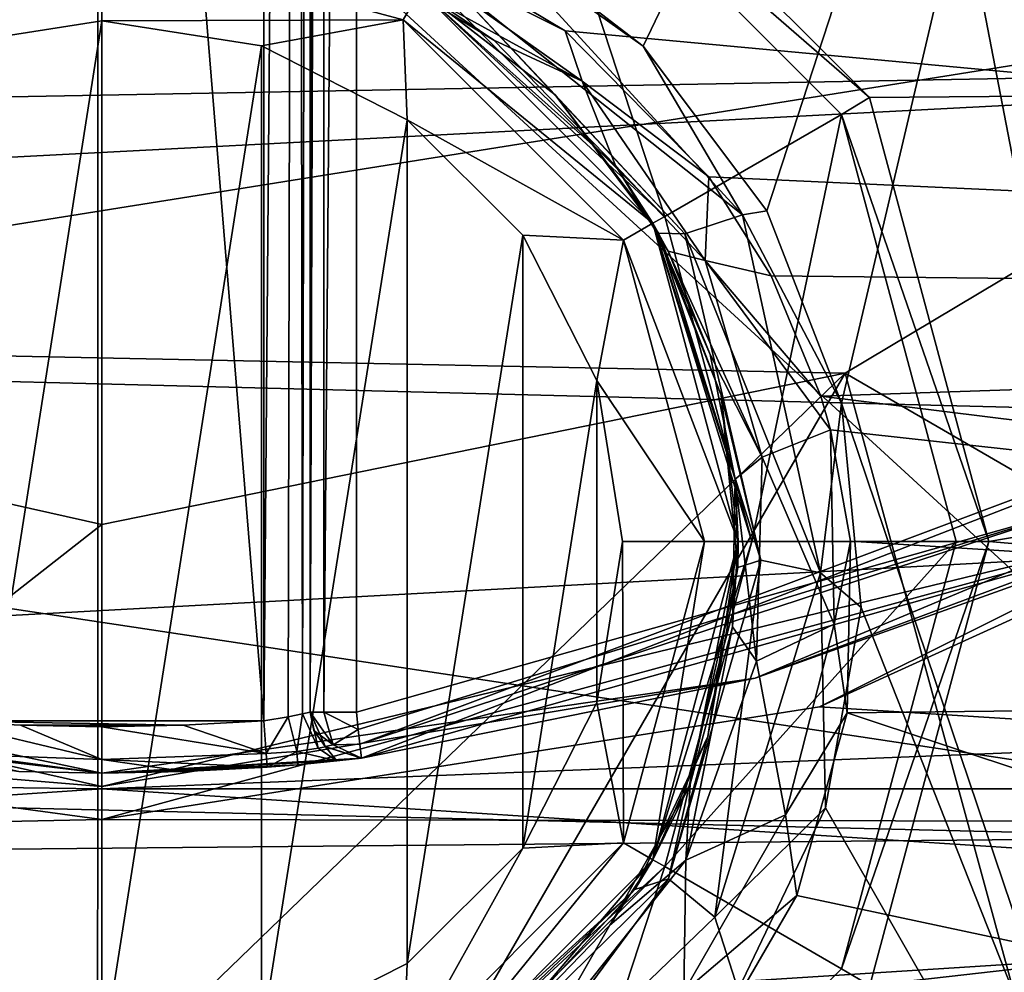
# Model space of a CAD drawing. Extents: x -252 to 252, y -10 to 987.
# Tile 519 of 656: x -110.18 to -108.05, y 889.57 to 891.63. Entities that reach past the tile are written whole.
import ezdxf

# ---------------------------------------------------------------- set-up
doc = ezdxf.new("R2010")
doc.units = 0
doc.header["$LTSCALE"] = 65.185185
for name, color, linetype in [('1763', 7, 'CONTINUOUS'), ('2642', 7, 'CONTINUOUS'), ('2645', 7, 'CONTINUOUS'), ('2646', 7, 'CONTINUOUS'), ('31', 7, 'CONTINUOUS'), ('34', 7, 'CONTINUOUS'), ('35', 7, 'CONTINUOUS'), ('36', 7, 'CONTINUOUS'), ('3719', 7, 'CONTINUOUS'), ('3723', 7, 'CONTINUOUS'), ('3734', 7, 'CONTINUOUS'), ('3745', 7, 'CONTINUOUS'), ('3748', 7, 'CONTINUOUS'), ('3764', 7, 'CONTINUOUS'), ('3765', 7, 'CONTINUOUS'), ('3927', 7, 'CONTINUOUS'), ('41', 7, 'CONTINUOUS'), ('430', 7, 'CONTINUOUS'), ('433', 7, 'CONTINUOUS'), ('434', 7, 'CONTINUOUS'), ('436', 7, 'CONTINUOUS'), ('448', 7, 'CONTINUOUS'), ('45', 7, 'CONTINUOUS'), ('455', 7, 'CONTINUOUS'), ('46', 7, 'CONTINUOUS'), ('501', 7, 'CONTINUOUS'), ('514', 7, 'CONTINUOUS'), ('539', 7, 'CONTINUOUS'), ('582', 7, 'CONTINUOUS'), ('583', 7, 'CONTINUOUS'), ('584', 7, 'CONTINUOUS'), ('585', 7, 'CONTINUOUS'), ('586', 7, 'CONTINUOUS'), ('587', 7, 'CONTINUOUS'), ('627', 7, 'CONTINUOUS'), ('628', 7, 'CONTINUOUS')]:
    doc.layers.add(name, color=color, linetype=linetype)

msp = doc.modelspace()

# ---------------------------------------------------------------- linework, layer by layer
at = {"layer": '1763', "color": 7, "linetype": 'CONTINUOUS'}
for points in [[(-103.0801, 891.5918, -64.5), (-101.4966, 894.2431, -64.5), (-118.3527, 893.9376, -64.5), (-103.0801, 891.5918, -64.5)], [(-116.7303, 891.3406, -64.5), (-103.0801, 891.5918, -64.5), (-118.3527, 893.9376, -64.5), (-116.7303, 891.3406, -64.5)], [(-104.9373, 889.5621, -64.5), (-103.0801, 891.5918, -64.5), (-116.7303, 891.3406, -64.5), (-104.9373, 889.5621, -64.5)], [(-114.8351, 889.3708, -64.5), (-104.9373, 889.5621, -64.5), (-116.7303, 891.3406, -64.5), (-114.8351, 889.3708, -64.5)]]:
    msp.add_3dface(points, dxfattribs=at)
at = {"layer": '2642', "color": 7, "linetype": 'CONTINUOUS'}
for points in [[(-111.7665, 890.9333, -68.3), (-113.1364, 891.8089, -68.3), (-107.0053, 891.6936, -68.3), (-111.7665, 890.9333, -68.3)], [(-108.3942, 890.8641, -68.3), (-111.7665, 890.9333, -68.3), (-107.0053, 891.6936, -68.3), (-108.3942, 890.8641, -68.3)], [(-110, 890.5366, -68.3), (-111.7665, 890.9333, -68.3), (-108.3942, 890.8641, -68.3), (-110, 890.5366, -68.3)]]:
    msp.add_3dface(points, dxfattribs=at)
at = {"layer": '2645', "color": 7, "linetype": 'CONTINUOUS'}
for points in [[(-108.3942, 890.8641, -68.3), (-107.0053, 891.6936, -68.3), (-105.9365, 889.4398, -68.4), (-108.3942, 890.8641, -68.3)], [(-110, 890.5366, -68.3), (-108.3942, 890.8641, -68.3), (-110, 889.3118, -68.325), (-110, 890.5366, -68.3)], [(-110, 888.0891, -68.4), (-108.3942, 890.8641, -68.3), (-107.747, 888.4912, -68.4), (-110, 888.0891, -68.4)], [(-108.3942, 890.8641, -68.3), (-110, 888.0891, -68.4), (-110, 889.3118, -68.325), (-108.3942, 890.8641, -68.3)], [(-108.3942, 890.8641, -68.3), (-105.9365, 889.4398, -68.4), (-107.747, 888.4912, -68.4), (-108.3942, 890.8641, -68.3)]]:
    msp.add_3dface(points, dxfattribs=at)
at = {"layer": '2646', "color": 7, "linetype": 'CONTINUOUS'}
for points in [[(-111.7665, 890.9333, -68.3), (-110, 890.5366, -68.3), (-112.495, 888.5838, -68.4), (-111.7665, 890.9333, -68.3)], [(-112.495, 888.5838, -68.4), (-110, 890.5366, -68.3), (-110, 889.3118, -68.325), (-112.495, 888.5838, -68.4)]]:
    msp.add_3dface(points, dxfattribs=at)
at = {"layer": '31', "color": 7, "linetype": 'CONTINUOUS'}
for points in [[(-114.3111, 888.3126, 14.5959), (-110.0084, 892.2514, 16.2363), (-114.3079, 893.1066, 16.0743), (-114.3111, 888.3126, 14.5959)], [(-105.7065, 888.303, 14.5957), (-105.7088, 893.1049, 16.0769), (-110.0084, 892.2514, 16.2363), (-105.7065, 888.303, 14.5957)], [(-113.02, 887.7161, 14.5792), (-110.0084, 892.2514, 16.2363), (-114.3111, 888.3126, 14.5959), (-113.02, 887.7161, 14.5792)], [(-111.6171, 887.3174, 14.5672), (-110.0084, 892.2514, 16.2363), (-113.02, 887.7161, 14.5792), (-111.6171, 887.3174, 14.5672)], [(-110.009, 887.1596, 14.5623), (-110.0084, 892.2514, 16.2363), (-111.6171, 887.3174, 14.5672), (-110.009, 887.1596, 14.5623)], [(-110.009, 887.1596, 14.5623), (-105.7065, 888.303, 14.5957), (-110.0084, 892.2514, 16.2363), (-110.009, 887.1596, 14.5623)]]:
    msp.add_3dface(points, dxfattribs=at)
at = {"layer": '34', "color": 7, "linetype": 'CONTINUOUS'}
for points in [[(-109.1781, 891.8379, 15.0684), (-107.6332, 894.0646, 15.5447), (-108.8301, 891.57, 14.9758), (-109.1781, 891.8379, 15.0684)], [(-108.8301, 891.57, 14.9758), (-107.6332, 894.0646, 15.5447), (-108.5633, 891.2148, 14.8553), (-108.8301, 891.57, 14.9758)], [(-108.5633, 891.2148, 14.8553), (-107.6332, 894.0646, 15.5447), (-108.4019, 890.7993, 14.7176), (-108.5633, 891.2148, 14.8553)], [(-107.6332, 894.0646, 15.5447), (-107.6309, 888.516, 13.8795), (-108.4019, 890.7993, 14.7176), (-107.6332, 894.0646, 15.5447)], [(-108.4019, 890.7993, 14.7176), (-107.6309, 888.516, 13.8795), (-108.3593, 890.3575, 14.5752), (-108.4019, 890.7993, 14.7176)], [(-108.3593, 890.3575, 14.5752), (-107.6309, 888.516, 13.8795), (-108.4366, 889.9246, 14.4396), (-108.3593, 890.3575, 14.5752)], [(-108.4366, 889.9246, 14.4396), (-107.6309, 888.516, 13.8795), (-108.625, 889.5316, 14.32), (-108.4366, 889.9246, 14.4396)]]:
    msp.add_3dface(points, dxfattribs=at)
at = {"layer": '35', "color": 7, "linetype": 'CONTINUOUS'}
for points in [[(-110.3448, 891.5707, 9.5), (-110, 891.625, 9.5), (-110.3448, 889.4293, 9.5), (-110.3448, 891.5707, 9.5)], [(-110.3448, 889.4293, 9.5), (-110, 891.625, 9.5), (-110, 889.375, 9.5), (-110.3448, 889.4293, 9.5)], [(-110, 889.375, 9.5), (-110, 891.625, 9.5), (-109.6552, 891.5707, 9.5), (-110, 889.375, 9.5)], [(-109.6552, 889.4293, 9.5), (-110, 889.375, 9.5), (-109.6552, 891.5707, 9.5), (-109.6552, 889.4293, 9.5)], [(-109.3403, 891.4111, 9.5), (-109.6552, 889.4293, 9.5), (-109.6552, 891.5707, 9.5), (-109.3403, 891.4111, 9.5)], [(-109.3403, 889.5889, 9.5), (-109.6552, 889.4293, 9.5), (-109.3403, 891.4111, 9.5), (-109.3403, 889.5889, 9.5)], [(-109.0906, 891.162, 9.5), (-109.3403, 889.5889, 9.5), (-109.3403, 891.4111, 9.5), (-109.0906, 891.162, 9.5)], [(-109.0906, 889.838, 9.5), (-109.3403, 889.5889, 9.5), (-109.0906, 891.162, 9.5), (-109.0906, 889.838, 9.5)], [(-108.9302, 890.8479, 9.5), (-109.0906, 889.838, 9.5), (-109.0906, 891.162, 9.5), (-108.9302, 890.8479, 9.5)], [(-108.9302, 890.1521, 9.5), (-109.0906, 889.838, 9.5), (-108.9302, 890.8479, 9.5), (-108.9302, 890.1521, 9.5)], [(-108.875, 890.5, 9.5), (-108.9302, 890.1521, 9.5), (-108.9302, 890.8479, 9.5), (-108.875, 890.5, 9.5)]]:
    msp.add_3dface(points, dxfattribs=at)
at = {"layer": '36', "color": 7, "linetype": 'CONTINUOUS'}
for points in [[(-109.0204, 891.4648, 14.7361), (-109.3125, 891.6908, 9.75), (-109.3116, 891.6902, 14.8282), (-109.0204, 891.4648, 14.7361)], [(-108.8092, 891.1875, 9.75), (-109.3125, 891.6908, 9.75), (-109.0204, 891.4648, 14.7361), (-108.8092, 891.1875, 9.75)], [(-108.797, 891.1659, 14.6163), (-108.8092, 891.1875, 9.75), (-109.0204, 891.4648, 14.7361), (-108.797, 891.1659, 14.6163)], [(-108.6618, 890.8161, 14.4794), (-108.8092, 891.1875, 9.75), (-108.797, 891.1659, 14.6163), (-108.6618, 890.8161, 14.4794)], [(-108.625, 890.5, 9.75), (-108.8092, 891.1875, 9.75), (-108.6618, 890.8161, 14.4794), (-108.625, 890.5, 9.75)], [(-108.6261, 890.4439, 14.3377), (-108.625, 890.5, 9.75), (-108.6618, 890.8161, 14.4794), (-108.6261, 890.4439, 14.3377)], [(-108.8092, 889.8125, 9.75), (-108.625, 890.5, 9.75), (-108.691, 890.0791, 14.2028), (-108.8092, 889.8125, 9.75)], [(-108.691, 890.0791, 14.2028), (-108.625, 890.5, 9.75), (-108.6261, 890.4439, 14.3377), (-108.691, 890.0791, 14.2028)], [(-108.8487, 889.7483, 14.0837), (-108.8092, 889.8125, 9.75), (-108.691, 890.0791, 14.2028), (-108.8487, 889.7483, 14.0837)], [(-109.3125, 889.3092, 9.75), (-108.8092, 889.8125, 9.75), (-108.8487, 889.7483, 14.0837), (-109.3125, 889.3092, 9.75)], [(-109.3602, 889.2829, 13.9215), (-109.3125, 889.3092, 9.75), (-108.8487, 889.7483, 14.0837), (-109.3602, 889.2829, 13.9215)]]:
    msp.add_3dface(points, dxfattribs=at)
at = {"layer": '3719', "color": 7, "linetype": 'CONTINUOUS'}
for points in [[(-102.1387, 891.5112, 13.5), (-100.9118, 893.2711, 13.5), (-109.0444, 892.1611, 13.5), (-102.1387, 891.5112, 13.5)], [(-108.3411, 891.4593, 13.5), (-102.1387, 891.5112, 13.5), (-109.0444, 892.1611, 13.5), (-108.3411, 891.4593, 13.5)], [(-108.0836, 890.5004, 13.5), (-102.1387, 891.5112, 13.5), (-108.3411, 891.4593, 13.5), (-108.0836, 890.5004, 13.5)], [(-103.4357, 890.0976, 13.5), (-102.1387, 891.5112, 13.5), (-108.0836, 890.5004, 13.5), (-103.4357, 890.0976, 13.5)], [(-108.3407, 889.5413, 13.5), (-103.4357, 890.0976, 13.5), (-108.0836, 890.5004, 13.5), (-108.3407, 889.5413, 13.5)], [(-104.8515, 888.9445, 13.5), (-103.4357, 890.0976, 13.5), (-108.3407, 889.5413, 13.5), (-104.8515, 888.9445, 13.5)]]:
    msp.add_3dface(points, dxfattribs=at)
at = {"layer": '3723', "color": 7, "linetype": 'CONTINUOUS'}
for points in [[(-101.8594, 891.9283, 7.2749), (-102.602, 891.0098, 8.1716), (-109.6367, 891.9022, 7.3025), (-101.8594, 891.9283, 7.2749)], [(-109.6367, 891.9022, 7.3025), (-102.602, 891.0098, 8.1716), (-109.3236, 891.7975, 7.4122), (-109.6367, 891.9022, 7.3025)], [(-109.3236, 891.7975, 7.4122), (-102.602, 891.0098, 8.1716), (-108.9991, 891.6034, 7.6098), (-109.3236, 891.7975, 7.4122)], [(-108.9991, 891.6034, 7.6098), (-102.602, 891.0098, 8.1716), (-108.6887, 891.2882, 7.9157), (-108.9991, 891.6034, 7.6098)], [(-108.6887, 891.2882, 7.9157), (-102.602, 891.0098, 8.1716), (-108.5541, 891.0739, 8.1138), (-108.6887, 891.2882, 7.9157)], [(-108.5541, 891.0739, 8.1138), (-102.602, 891.0098, 8.1716), (-108.4465, 890.8142, 8.3438), (-108.5541, 891.0739, 8.1138)], [(-102.602, 891.0098, 8.1716), (-103.3872, 890.1867, 8.8577), (-108.4465, 890.8142, 8.3438), (-102.602, 891.0098, 8.1716)], [(-108.4465, 890.8142, 8.3438), (-103.3872, 890.1867, 8.8577), (-108.4256, 890.7416, 8.4062), (-108.4465, 890.8142, 8.3438)], [(-108.4256, 890.7416, 8.4062), (-103.3872, 890.1867, 8.8577), (-108.3824, 890.5008, 8.6075), (-108.4256, 890.7416, 8.4062)], [(-108.3824, 890.5008, 8.6075), (-103.3872, 890.1867, 8.8577), (-108.3898, 890.13, 8.9014), (-108.3824, 890.5008, 8.6075)], [(-103.3872, 890.1867, 8.8577), (-104.8794, 888.9643, 9.711), (-108.3898, 890.13, 8.9014), (-103.3872, 890.1867, 8.8577)], [(-108.3898, 890.13, 8.9014), (-104.8794, 888.9643, 9.711), (-108.4982, 889.7353, 9.194), (-108.3898, 890.13, 8.9014)], [(-108.4982, 889.7353, 9.194), (-104.8794, 888.9643, 9.711), (-108.7034, 889.3814, 9.4399), (-108.4982, 889.7353, 9.194)]]:
    msp.add_3dface(points, dxfattribs=at)
at = {"layer": '3734', "color": 7, "linetype": 'CONTINUOUS'}
for points in [[(-109.4276, 891.7502, 7.5857), (-109.1531, 891.5832, 7.7866), (-109.3125, 891.6908, 12.9586), (-109.4276, 891.7502, 7.5857)], [(-109.1531, 891.5832, 7.7866), (-108.8904, 891.3121, 8.0976), (-109.3125, 891.6908, 12.9586), (-109.1531, 891.5832, 7.7866)], [(-109.3125, 891.6908, 12.9586), (-108.8904, 891.3121, 8.0976), (-108.8092, 891.1875, 12.9586), (-109.3125, 891.6908, 12.9586)], [(-108.8904, 891.3121, 8.0976), (-108.7767, 891.1277, 8.299), (-108.8092, 891.1875, 12.9586), (-108.8904, 891.3121, 8.0976)], [(-108.8092, 891.1875, 12.9586), (-108.6316, 890.635, 8.801), (-108.625, 890.5, 12.9586), (-108.8092, 891.1875, 12.9586)], [(-108.6858, 890.9044, 8.5329), (-108.6316, 890.635, 8.801), (-108.8092, 891.1875, 12.9586), (-108.6858, 890.9044, 8.5329)], [(-108.7767, 891.1277, 8.299), (-108.6858, 890.9044, 8.5329), (-108.8092, 891.1875, 12.9586), (-108.7767, 891.1277, 8.299)], [(-108.6316, 890.635, 8.801), (-108.6374, 890.316, 9.0997), (-108.625, 890.5, 12.9586), (-108.6316, 890.635, 8.801)], [(-108.625, 890.5, 12.9586), (-108.7287, 889.9762, 9.3971), (-108.8092, 889.8125, 12.9586), (-108.625, 890.5, 12.9586)], [(-108.6374, 890.316, 9.0997), (-108.7287, 889.9762, 9.3971), (-108.625, 890.5, 12.9586), (-108.6374, 890.316, 9.0997)], [(-108.7287, 889.9762, 9.3971), (-108.9025, 889.6717, 9.6472), (-108.8092, 889.8125, 12.9586), (-108.7287, 889.9762, 9.3971)], [(-108.8092, 889.8125, 12.9586), (-109.1349, 889.4313, 9.8341), (-109.3125, 889.3092, 12.9586), (-108.8092, 889.8125, 12.9586)], [(-108.9025, 889.6717, 9.6472), (-109.1349, 889.4313, 9.8341), (-108.8092, 889.8125, 12.9586), (-108.9025, 889.6717, 9.6472)]]:
    msp.add_3dface(points, dxfattribs=at)
at = {"layer": '3745', "color": 7, "linetype": 'CONTINUOUS'}
for points in [[(-108.7839, 891.2022, 13.0293), (-109.0772, 892.0984, 13.4707), (-109.2979, 891.7162, 13.0293), (-108.7839, 891.2022, 13.0293)], [(-108.4016, 891.4229, 13.4707), (-109.0772, 892.0984, 13.4707), (-108.7839, 891.2022, 13.0293), (-108.4016, 891.4229, 13.4707)], [(-108.5957, 890.5, 13.0293), (-108.4016, 891.4229, 13.4707), (-108.7839, 891.2022, 13.0293), (-108.5957, 890.5, 13.0293)], [(-108.1543, 890.5, 13.4707), (-108.4016, 891.4229, 13.4707), (-108.5957, 890.5, 13.0293), (-108.1543, 890.5, 13.4707)], [(-108.4016, 889.5772, 13.4707), (-108.1543, 890.5, 13.4707), (-108.7839, 889.7979, 13.0293), (-108.4016, 889.5772, 13.4707)], [(-108.7839, 889.7979, 13.0293), (-108.1543, 890.5, 13.4707), (-108.5957, 890.5, 13.0293), (-108.7839, 889.7979, 13.0293)], [(-109.2979, 889.2838, 13.0293), (-109.0771, 888.9016, 13.4707), (-108.7839, 889.7979, 13.0293), (-109.2979, 889.2838, 13.0293)], [(-109.0771, 888.9016, 13.4707), (-108.4016, 889.5772, 13.4707), (-108.7839, 889.7979, 13.0293), (-109.0771, 888.9016, 13.4707)]]:
    msp.add_3dface(points, dxfattribs=at)
at = {"layer": '3748', "color": 7, "linetype": 'CONTINUOUS'}
for points in [[(-109.4276, 891.7502, 7.5857), (-109.3955, 891.8022, 7.4108), (-108.9622, 891.4943, 7.7362), (-109.4276, 891.7502, 7.5857)], [(-109.3955, 891.8022, 7.4108), (-108.9991, 891.6034, 7.6098), (-108.9622, 891.4943, 7.7362), (-109.3955, 891.8022, 7.4108)], [(-109.3236, 891.7975, 7.4122), (-108.9991, 891.6034, 7.6098), (-109.3955, 891.8022, 7.4108), (-109.3236, 891.7975, 7.4122)], [(-109.1531, 891.5832, 7.7866), (-109.4276, 891.7502, 7.5857), (-108.9622, 891.4943, 7.7362), (-109.1531, 891.5832, 7.7866)], [(-108.9991, 891.6034, 7.6098), (-108.6887, 891.2882, 7.9157), (-108.9622, 891.4943, 7.7362), (-108.9991, 891.6034, 7.6098)], [(-108.8904, 891.3121, 8.0976), (-109.1531, 891.5832, 7.7866), (-108.9622, 891.4943, 7.7362), (-108.8904, 891.3121, 8.0976)], [(-108.8904, 891.3121, 8.0976), (-108.9622, 891.4943, 7.7362), (-108.6967, 891.1075, 8.1303), (-108.8904, 891.3121, 8.0976)], [(-108.9622, 891.4943, 7.7362), (-108.6887, 891.2882, 7.9157), (-108.6967, 891.1075, 8.1303), (-108.9622, 891.4943, 7.7362)], [(-108.7767, 891.1277, 8.299), (-108.8904, 891.3121, 8.0976), (-108.6967, 891.1075, 8.1303), (-108.7767, 891.1277, 8.299)], [(-108.6887, 891.2882, 7.9157), (-108.5541, 891.0739, 8.1138), (-108.6967, 891.1075, 8.1303), (-108.6887, 891.2882, 7.9157)], [(-108.7767, 891.1277, 8.299), (-108.6967, 891.1075, 8.1303), (-108.5735, 890.6821, 8.5422), (-108.7767, 891.1277, 8.299)], [(-108.6858, 890.9044, 8.5329), (-108.7767, 891.1277, 8.299), (-108.5735, 890.6821, 8.5422), (-108.6858, 890.9044, 8.5329)], [(-108.6967, 891.1075, 8.1303), (-108.4256, 890.7416, 8.4062), (-108.5735, 890.6821, 8.5422), (-108.6967, 891.1075, 8.1303)], [(-108.5541, 891.0739, 8.1138), (-108.4465, 890.8142, 8.3438), (-108.6967, 891.1075, 8.1303), (-108.5541, 891.0739, 8.1138)], [(-108.4465, 890.8142, 8.3438), (-108.4256, 890.7416, 8.4062), (-108.6967, 891.1075, 8.1303), (-108.4465, 890.8142, 8.3438)], [(-108.6316, 890.635, 8.801), (-108.6858, 890.9044, 8.5329), (-108.5735, 890.6821, 8.5422), (-108.6316, 890.635, 8.801)], [(-108.4256, 890.7416, 8.4062), (-108.4179, 890.3217, 8.7566), (-108.5735, 890.6821, 8.5422), (-108.4256, 890.7416, 8.4062)], [(-108.4256, 890.7416, 8.4062), (-108.3824, 890.5008, 8.6075), (-108.4179, 890.3217, 8.7566), (-108.4256, 890.7416, 8.4062)], [(-108.6316, 890.635, 8.801), (-108.5735, 890.6821, 8.5422), (-108.5857, 890.2414, 8.9439), (-108.6316, 890.635, 8.801)], [(-108.5735, 890.6821, 8.5422), (-108.4179, 890.3217, 8.7566), (-108.5857, 890.2414, 8.9439), (-108.5735, 890.6821, 8.5422)], [(-108.6374, 890.316, 9.0997), (-108.6316, 890.635, 8.801), (-108.5857, 890.2414, 8.9439), (-108.6374, 890.316, 9.0997)], [(-108.3824, 890.5008, 8.6075), (-108.3898, 890.13, 8.9014), (-108.4179, 890.3217, 8.7566), (-108.3824, 890.5008, 8.6075)], [(-108.4179, 890.3217, 8.7566), (-108.5225, 889.9096, 9.0843), (-108.5857, 890.2414, 8.9439), (-108.4179, 890.3217, 8.7566)], [(-108.4179, 890.3217, 8.7566), (-108.3898, 890.13, 8.9014), (-108.5225, 889.9096, 9.0843), (-108.4179, 890.3217, 8.7566)], [(-108.7287, 889.9762, 9.3971), (-108.6374, 890.316, 9.0997), (-108.7385, 889.8118, 9.3116), (-108.7287, 889.9762, 9.3971)], [(-108.6374, 890.316, 9.0997), (-108.5857, 890.2414, 8.9439), (-108.7385, 889.8118, 9.3116), (-108.6374, 890.316, 9.0997)], [(-108.5857, 890.2414, 8.9439), (-108.5225, 889.9096, 9.0843), (-108.7385, 889.8118, 9.3116), (-108.5857, 890.2414, 8.9439)], [(-108.3898, 890.13, 8.9014), (-108.4982, 889.7353, 9.194), (-108.5225, 889.9096, 9.0843), (-108.3898, 890.13, 8.9014)], [(-108.9025, 889.6717, 9.6472), (-108.7287, 889.9762, 9.3971), (-108.7385, 889.8118, 9.3116), (-108.9025, 889.6717, 9.6472)], [(-108.5225, 889.9096, 9.0843), (-108.7428, 889.5275, 9.3743), (-108.7385, 889.8118, 9.3116), (-108.5225, 889.9096, 9.0843)], [(-108.5225, 889.9096, 9.0843), (-108.4982, 889.7353, 9.194), (-108.7428, 889.5275, 9.3743), (-108.5225, 889.9096, 9.0843)], [(-108.9025, 889.6717, 9.6472), (-108.7385, 889.8118, 9.3116), (-109.0383, 889.4336, 9.6166), (-108.9025, 889.6717, 9.6472)], [(-108.7385, 889.8118, 9.3116), (-108.7428, 889.5275, 9.3743), (-109.0383, 889.4336, 9.6166), (-108.7385, 889.8118, 9.3116)], [(-108.4982, 889.7353, 9.194), (-108.7034, 889.3814, 9.4399), (-108.7428, 889.5275, 9.3743), (-108.4982, 889.7353, 9.194)], [(-109.1349, 889.4313, 9.8341), (-108.9025, 889.6717, 9.6472), (-109.0383, 889.4336, 9.6166), (-109.1349, 889.4313, 9.8341)]]:
    msp.add_3dface(points, dxfattribs=at)
at = {"layer": '3764', "color": 7, "linetype": 'CONTINUOUS'}
for points in [[(-108.3411, 891.4593, 13.5), (-109.0444, 892.1611, 13.5), (-109.0772, 892.0984, 13.4707), (-108.3411, 891.4593, 13.5)], [(-108.3411, 891.4593, 13.5), (-109.0772, 892.0984, 13.4707), (-108.4016, 891.4229, 13.4707), (-108.3411, 891.4593, 13.5)], [(-108.0836, 890.5004, 13.5), (-108.3411, 891.4593, 13.5), (-108.4016, 891.4229, 13.4707), (-108.0836, 890.5004, 13.5)], [(-108.0836, 890.5004, 13.5), (-108.4016, 891.4229, 13.4707), (-108.1543, 890.5, 13.4707), (-108.0836, 890.5004, 13.5)], [(-108.0836, 890.5004, 13.5), (-108.1543, 890.5, 13.4707), (-108.4016, 889.5772, 13.4707), (-108.0836, 890.5004, 13.5)], [(-108.3407, 889.5413, 13.5), (-108.0836, 890.5004, 13.5), (-108.4016, 889.5772, 13.4707), (-108.3407, 889.5413, 13.5)], [(-108.3407, 889.5413, 13.5), (-108.4016, 889.5772, 13.4707), (-109.0771, 888.9016, 13.4707), (-108.3407, 889.5413, 13.5)]]:
    msp.add_3dface(points, dxfattribs=at)
at = {"layer": '3765', "color": 7, "linetype": 'CONTINUOUS'}
for points in [[(-109.3125, 891.6908, 12.9586), (-108.7839, 891.2022, 13.0293), (-109.2979, 891.7162, 13.0293), (-109.3125, 891.6908, 12.9586)], [(-109.3125, 891.6908, 12.9586), (-108.8092, 891.1875, 12.9586), (-108.7839, 891.2022, 13.0293), (-109.3125, 891.6908, 12.9586)], [(-108.8092, 891.1875, 12.9586), (-108.5957, 890.5, 13.0293), (-108.7839, 891.2022, 13.0293), (-108.8092, 891.1875, 12.9586)], [(-108.8092, 891.1875, 12.9586), (-108.625, 890.5, 12.9586), (-108.5957, 890.5, 13.0293), (-108.8092, 891.1875, 12.9586)], [(-108.8092, 889.8125, 12.9586), (-108.7839, 889.7979, 13.0293), (-108.5957, 890.5, 13.0293), (-108.8092, 889.8125, 12.9586)], [(-108.625, 890.5, 12.9586), (-108.8092, 889.8125, 12.9586), (-108.5957, 890.5, 13.0293), (-108.625, 890.5, 12.9586)], [(-108.8092, 889.8125, 12.9586), (-109.3125, 889.3092, 12.9586), (-108.7839, 889.7979, 13.0293), (-108.8092, 889.8125, 12.9586)], [(-109.3125, 889.3092, 12.9586), (-109.2979, 889.2838, 13.0293), (-108.7839, 889.7979, 13.0293), (-109.3125, 889.3092, 12.9586)]]:
    msp.add_3dface(points, dxfattribs=at)
at = {"layer": '3927', "color": 7, "linetype": 'CONTINUOUS'}
for points in [[(-210, 891.2782, -7.7782), (-210, 894.5), (-110, 893.9616, -3.3992), (-210, 891.2782, -7.7782)], [(-210, 894.5), (-210, 891.2782, 7.7782), (-110, 893.9616, 3.3992), (-210, 894.5)], [(-110, 889.9656, -8.8992), (-210, 891.2782, -7.7782), (-110, 893.9616, -3.3992), (-110, 889.9656, -8.8992)], [(-110, 893.9616, 3.3992), (-210, 891.2782, 7.7782), (-110, 889.9656, 8.8992), (-110, 893.9616, 3.3992)], [(-110, 893.9616, 3.3992), (-110, 889.9656, 8.8992), (-9.9, 893.9616, 3.3992), (-110, 893.9616, 3.3992)], [(-110, 893.9616, -3.3992), (-9.9, 893.9616, -3.3992), (-9.9, 889.9656, -8.8992), (-110, 893.9616, -3.3992)], [(-110, 889.9656, -8.8992), (-110, 893.9616, -3.3992), (-9.9, 889.9656, -8.8992), (-110, 889.9656, -8.8992)], [(-110, 889.9656, 8.8992), (-9.9, 889.9656, 8.8992), (-9.9, 893.9616, 3.3992), (-110, 889.9656, 8.8992)], [(-210, 883.5, -11), (-210, 891.2782, -7.7782), (-110, 883.5, -11), (-210, 883.5, -11)], [(-110, 883.5, -11), (-210, 891.2782, -7.7782), (-110, 889.9656, -8.8992), (-110, 883.5, -11)], [(-210, 891.2782, 7.7782), (-210, 883.5, 11), (-110, 889.9656, 8.8992), (-210, 891.2782, 7.7782)], [(-110, 889.9656, 8.8992), (-210, 883.5, 11), (-110, 883.5, 11), (-110, 889.9656, 8.8992)], [(-110, 889.9656, 8.8992), (-110, 883.5, 11), (-9.9, 889.9656, 8.8992), (-110, 889.9656, 8.8992)], [(-9.9, 883.5, -11), (-110, 889.9656, -8.8992), (-9.9, 889.9656, -8.8992), (-9.9, 883.5, -11)], [(-110, 883.5, -11), (-110, 889.9656, -8.8992), (-9.9, 883.5, -11), (-110, 883.5, -11)], [(-110, 883.5, 11), (-9.9, 883.5, 11), (-9.9, 889.9656, 8.8992), (-110, 883.5, 11)]]:
    msp.add_3dface(points, dxfattribs=at)
at = {"layer": '41', "color": 7, "linetype": 'CONTINUOUS'}
for points in [[(-109.1781, 891.8379, 15.0684), (-108.8301, 891.57, 14.9758), (-109.1733, 891.8146, 15.0608), (-109.1781, 891.8379, 15.0684)], [(-109.1733, 891.8146, 15.0608), (-108.6159, 891.2062, 14.8505), (-109.2523, 891.7122, 14.9718), (-109.1733, 891.8146, 15.0608)], [(-109.1733, 891.8146, 15.0608), (-108.8301, 891.57, 14.9758), (-108.6159, 891.2062, 14.8505), (-109.1733, 891.8146, 15.0608)], [(-109.0204, 891.4648, 14.7361), (-109.3116, 891.6902, 14.8282), (-109.2523, 891.7122, 14.9718), (-109.0204, 891.4648, 14.7361)], [(-109.0204, 891.4648, 14.7361), (-109.2523, 891.7122, 14.9718), (-108.7401, 891.1651, 14.7637), (-109.0204, 891.4648, 14.7361)], [(-109.2523, 891.7122, 14.9718), (-108.6159, 891.2062, 14.8505), (-108.7401, 891.1651, 14.7637), (-109.2523, 891.7122, 14.9718)], [(-108.8301, 891.57, 14.9758), (-108.5633, 891.2148, 14.8553), (-108.6159, 891.2062, 14.8505), (-108.8301, 891.57, 14.9758)], [(-108.797, 891.1659, 14.6163), (-109.0204, 891.4648, 14.7361), (-108.7401, 891.1651, 14.7637), (-108.797, 891.1659, 14.6163)], [(-108.5633, 891.2148, 14.8553), (-108.4019, 890.7993, 14.7176), (-108.6159, 891.2062, 14.8505), (-108.5633, 891.2148, 14.8553)], [(-108.6159, 891.2062, 14.8505), (-108.4474, 890.4327, 14.5885), (-108.7401, 891.1651, 14.7637), (-108.6159, 891.2062, 14.8505)], [(-108.6159, 891.2062, 14.8505), (-108.4019, 890.7993, 14.7176), (-108.4474, 890.4327, 14.5885), (-108.6159, 891.2062, 14.8505)], [(-108.6618, 890.8161, 14.4794), (-108.797, 891.1659, 14.6163), (-108.5758, 890.4597, 14.5024), (-108.6618, 890.8161, 14.4794)], [(-108.797, 891.1659, 14.6163), (-108.7401, 891.1651, 14.7637), (-108.5758, 890.4597, 14.5024), (-108.797, 891.1659, 14.6163)], [(-108.7401, 891.1651, 14.7637), (-108.4474, 890.4327, 14.5885), (-108.5758, 890.4597, 14.5024), (-108.7401, 891.1651, 14.7637)], [(-108.6261, 890.4439, 14.3377), (-108.6618, 890.8161, 14.4794), (-108.5758, 890.4597, 14.5024), (-108.6261, 890.4439, 14.3377)], [(-108.4019, 890.7993, 14.7176), (-108.3593, 890.3575, 14.5752), (-108.4474, 890.4327, 14.5885), (-108.4019, 890.7993, 14.7176)], [(-108.6261, 890.4439, 14.3377), (-108.5758, 890.4597, 14.5024), (-108.7759, 889.7712, 14.256), (-108.6261, 890.4439, 14.3377)], [(-108.5758, 890.4597, 14.5024), (-108.6753, 889.6884, 14.3434), (-108.7759, 889.7712, 14.256), (-108.5758, 890.4597, 14.5024)], [(-108.4474, 890.4327, 14.5885), (-108.6753, 889.6884, 14.3434), (-108.5758, 890.4597, 14.5024), (-108.4474, 890.4327, 14.5885)], [(-108.691, 890.0791, 14.2028), (-108.6261, 890.4439, 14.3377), (-108.7759, 889.7712, 14.256), (-108.691, 890.0791, 14.2028)], [(-108.4474, 890.4327, 14.5885), (-108.4366, 889.9246, 14.4396), (-108.6753, 889.6884, 14.3434), (-108.4474, 890.4327, 14.5885)], [(-108.3593, 890.3575, 14.5752), (-108.4366, 889.9246, 14.4396), (-108.4474, 890.4327, 14.5885), (-108.3593, 890.3575, 14.5752)], [(-108.8487, 889.7483, 14.0837), (-108.691, 890.0791, 14.2028), (-108.7759, 889.7712, 14.256), (-108.8487, 889.7483, 14.0837)], [(-108.4366, 889.9246, 14.4396), (-108.625, 889.5316, 14.32), (-108.6753, 889.6884, 14.3434), (-108.4366, 889.9246, 14.4396)], [(-108.8487, 889.7483, 14.0837), (-108.7759, 889.7712, 14.256), (-109.2923, 889.264, 14.0805), (-108.8487, 889.7483, 14.0837)], [(-108.7759, 889.7712, 14.256), (-109.2382, 889.1469, 14.17), (-109.2923, 889.264, 14.0805), (-108.7759, 889.7712, 14.256)], [(-108.6753, 889.6884, 14.3434), (-109.2382, 889.1469, 14.17), (-108.7759, 889.7712, 14.256), (-108.6753, 889.6884, 14.3434)], [(-109.3602, 889.2829, 13.9215), (-108.8487, 889.7483, 14.0837), (-109.2923, 889.264, 14.0805), (-109.3602, 889.2829, 13.9215)], [(-108.6753, 889.6884, 14.3434), (-108.625, 889.5316, 14.32), (-109.2382, 889.1469, 14.17), (-108.6753, 889.6884, 14.3434)]]:
    msp.add_3dface(points, dxfattribs=at)
at = {"layer": '430', "color": 7, "linetype": 'CONTINUOUS'}
for points in [[(-108.4492, 890.143, -58), (-107.1362, 890.7407, -58), (-104.4264, 889.8904, -58), (-108.4492, 890.143, -58)], [(-110, 889.9, -58), (-108.4492, 890.143, -58), (-104.4264, 889.8904, -58), (-110, 889.9, -58)], [(-111.3447, 890.082, -58), (-110, 889.9, -58), (-115.454, 889.7856, -58), (-111.3447, 890.082, -58)], [(-110, 889.9, -58), (-104.4264, 889.8904, -58), (-115.454, 889.7856, -58), (-110, 889.9, -58)], [(-104.4264, 889.8904, -58), (-105.9439, 888.7749, -58), (-115.454, 889.7856, -58), (-104.4264, 889.8904, -58)], [(-115.454, 889.7856, -58), (-105.9439, 888.7749, -58), (-114.0353, 888.7621, -58), (-115.454, 889.7856, -58)]]:
    msp.add_3dface(points, dxfattribs=at)
at = {"layer": '433', "color": 7, "linetype": 'CONTINUOUS'}
for points in [[(-107.8863, 890.5734, -11), (-109.45, 890.1313, -11), (-109.45, 898.6721, -11), (-107.8863, 890.5734, -11)], [(-106.0615, 891.7797, -11), (-107.8863, 890.5734, -11), (-109.45, 898.6721, -11), (-106.0615, 891.7797, -11)]]:
    msp.add_3dface(points, dxfattribs=at)
at = {"layer": '434', "color": 7, "linetype": 'CONTINUOUS'}
for points in [[(-110.1792, 890.0032, -15.1), (-110, 890, -15.1), (-111.3183, 890.1786, -57.9), (-110.1792, 890.0032, -15.1)], [(-110, 890, -15.1), (-110, 890, -57.9), (-111.3183, 890.1786, -57.9), (-110, 890, -15.1)]]:
    msp.add_3dface(points, dxfattribs=at)
at = {"layer": '436', "color": 7, "linetype": 'CONTINUOUS'}
for points in [[(-108.5884, 890.2051, -57.9), (-107.8451, 890.4823, -11.1), (-107.4156, 890.6963, -57.9), (-108.5884, 890.2051, -57.9)], [(-109.4386, 890.0319, -11.1), (-107.8451, 890.4823, -11.1), (-109.4386, 890.0319, -14.9), (-109.4386, 890.0319, -11.1)], [(-109.4386, 890.0319, -14.9), (-107.8451, 890.4823, -11.1), (-108.5884, 890.2051, -57.9), (-109.4386, 890.0319, -14.9)], [(-110, 890, -57.9), (-109.4386, 890.0319, -14.9), (-108.5884, 890.2051, -57.9), (-110, 890, -57.9)], [(-109.4386, 890.0319, -14.9), (-110, 890, -57.9), (-109.4925, 890.0261, -15.0353), (-109.4386, 890.0319, -14.9)], [(-109.4925, 890.0261, -15.0353), (-110, 890, -57.9), (-109.5764, 890.0181, -15.0891), (-109.4925, 890.0261, -15.0353)], [(-109.5764, 890.0181, -15.0891), (-110, 890, -57.9), (-109.6428, 890.0129, -15.1), (-109.5764, 890.0181, -15.0891)], [(-109.6428, 890.0129, -15.1), (-110, 890, -57.9), (-109.8208, 890.0032, -15.1), (-109.6428, 890.0129, -15.1)], [(-110, 890, -57.9), (-110, 890, -15.1), (-109.8208, 890.0032, -15.1), (-110, 890, -57.9)]]:
    msp.add_3dface(points, dxfattribs=at)
at = {"layer": '448', "color": 7, "linetype": 'CONTINUOUS'}
for points in [[(-117.1758, 891.9139, -7.4629), (-116.4409, 891.0056, -8.2858), (-102.9813, 891.7062, -7.6576), (-117.1758, 891.9139, -7.4629)], [(-102.9813, 891.7062, -7.6576), (-116.4409, 891.0056, -8.2858), (-103.8539, 890.6832, -8.5608), (-102.9813, 891.7062, -7.6576)], [(-116.4409, 891.0056, -8.2858), (-115.5038, 890.0538, -9.0736), (-103.8539, 890.6832, -8.5608), (-116.4409, 891.0056, -8.2858)], [(-103.8539, 890.6832, -8.5608), (-115.5038, 890.0538, -9.0736), (-104.793, 889.7941, -9.2763), (-103.8539, 890.6832, -8.5608)], [(-115.5038, 890.0538, -9.0736), (-114.4044, 889.1812, -9.7356), (-104.793, 889.7941, -9.2763), (-115.5038, 890.0538, -9.0736)], [(-104.793, 889.7941, -9.2763), (-114.4044, 889.1812, -9.7356), (-105.7647, 889.0676, -9.8177), (-104.793, 889.7941, -9.2763)]]:
    msp.add_3dface(points, dxfattribs=at)
at = {"layer": '45', "color": 7, "linetype": 'CONTINUOUS'}
for points in [[(-110, 891.8018, 9.5732), (-110.3448, 891.5707, 9.5), (-110.6509, 891.6274, 9.5732), (-110, 891.8018, 9.5732)], [(-110, 891.625, 9.5), (-110.3448, 891.5707, 9.5), (-110, 891.8018, 9.5732), (-110, 891.625, 9.5)]]:
    msp.add_3dface(points, dxfattribs=at)
at = {"layer": '455', "color": 7, "linetype": 'CONTINUOUS'}
for points in [[(-109.65, 890.1126, -15), (-110.35, 898.6721, -15), (-109.65, 898.6721, -15), (-109.65, 890.1126, -15)], [(-110.35, 890.1126, -15), (-110.35, 898.6721, -15), (-109.65, 890.1126, -15), (-110.35, 890.1126, -15)], [(-109.8244, 890.1032, -15), (-110.35, 890.1126, -15), (-109.65, 890.1126, -15), (-109.8244, 890.1032, -15)], [(-110.1756, 890.1032, -15), (-110.35, 890.1126, -15), (-109.8244, 890.1032, -15), (-110.1756, 890.1032, -15)], [(-110, 890.1, -15), (-110.1756, 890.1032, -15), (-109.8244, 890.1032, -15), (-110, 890.1, -15)]]:
    msp.add_3dface(points, dxfattribs=at)
at = {"layer": '46', "color": 7, "linetype": 'CONTINUOUS'}
for points in [[(-109.3491, 891.6274, 9.5732), (-110, 891.625, 9.5), (-110, 891.8018, 9.5732), (-109.3491, 891.6274, 9.5732)], [(-109.3125, 891.6908, 9.75), (-109.3491, 891.6274, 9.5732), (-110, 891.8018, 9.5732), (-109.3125, 891.6908, 9.75)], [(-109.3125, 891.6908, 9.75), (-108.8092, 891.1875, 9.75), (-109.3491, 891.6274, 9.5732), (-109.3125, 891.6908, 9.75)], [(-109.6552, 891.5707, 9.5), (-110, 891.625, 9.5), (-109.3491, 891.6274, 9.5732), (-109.6552, 891.5707, 9.5)], [(-109.3403, 891.4111, 9.5), (-109.6552, 891.5707, 9.5), (-109.3491, 891.6274, 9.5732), (-109.3403, 891.4111, 9.5)], [(-108.8726, 891.1509, 9.5732), (-109.3403, 891.4111, 9.5), (-109.3491, 891.6274, 9.5732), (-108.8726, 891.1509, 9.5732)], [(-108.8092, 891.1875, 9.75), (-108.8726, 891.1509, 9.5732), (-109.3491, 891.6274, 9.5732), (-108.8092, 891.1875, 9.75)], [(-109.0906, 891.162, 9.5), (-109.3403, 891.4111, 9.5), (-108.8726, 891.1509, 9.5732), (-109.0906, 891.162, 9.5)], [(-108.8092, 891.1875, 9.75), (-108.625, 890.5, 9.75), (-108.8726, 891.1509, 9.5732), (-108.8092, 891.1875, 9.75)], [(-108.9302, 890.8479, 9.5), (-109.0906, 891.162, 9.5), (-108.8726, 891.1509, 9.5732), (-108.9302, 890.8479, 9.5)], [(-108.6982, 890.5, 9.5732), (-108.9302, 890.8479, 9.5), (-108.8726, 891.1509, 9.5732), (-108.6982, 890.5, 9.5732)], [(-108.625, 890.5, 9.75), (-108.6982, 890.5, 9.5732), (-108.8726, 891.1509, 9.5732), (-108.625, 890.5, 9.75)], [(-108.875, 890.5, 9.5), (-108.9302, 890.8479, 9.5), (-108.6982, 890.5, 9.5732), (-108.875, 890.5, 9.5)], [(-108.9302, 890.1521, 9.5), (-108.875, 890.5, 9.5), (-108.8726, 889.8491, 9.5732), (-108.9302, 890.1521, 9.5)], [(-108.8726, 889.8491, 9.5732), (-108.875, 890.5, 9.5), (-108.6982, 890.5, 9.5732), (-108.8726, 889.8491, 9.5732)], [(-108.8092, 889.8125, 9.75), (-108.8726, 889.8491, 9.5732), (-108.6982, 890.5, 9.5732), (-108.8092, 889.8125, 9.75)], [(-108.625, 890.5, 9.75), (-108.8092, 889.8125, 9.75), (-108.6982, 890.5, 9.5732), (-108.625, 890.5, 9.75)], [(-109.0906, 889.838, 9.5), (-108.9302, 890.1521, 9.5), (-108.8726, 889.8491, 9.5732), (-109.0906, 889.838, 9.5)], [(-109.3125, 889.3092, 9.75), (-109.3491, 889.3726, 9.5732), (-108.8726, 889.8491, 9.5732), (-109.3125, 889.3092, 9.75)], [(-109.3491, 889.3726, 9.5732), (-109.0906, 889.838, 9.5), (-108.8726, 889.8491, 9.5732), (-109.3491, 889.3726, 9.5732)], [(-109.3403, 889.5889, 9.5), (-109.0906, 889.838, 9.5), (-109.3491, 889.3726, 9.5732), (-109.3403, 889.5889, 9.5)], [(-108.8092, 889.8125, 9.75), (-109.3125, 889.3092, 9.75), (-108.8726, 889.8491, 9.5732), (-108.8092, 889.8125, 9.75)], [(-109.6552, 889.4293, 9.5), (-109.3403, 889.5889, 9.5), (-109.3491, 889.3726, 9.5732), (-109.6552, 889.4293, 9.5)]]:
    msp.add_3dface(points, dxfattribs=at)
at = {"layer": '501', "color": 7, "linetype": 'CONTINUOUS'}
for points in [[(-109.55, 898.6721, -11.1), (-109.55, 890.1313, -11.1), (-109.55, 898.6721, -14.9), (-109.55, 898.6721, -11.1)], [(-109.55, 890.1313, -11.1), (-109.55, 890.1313, -14.9), (-109.55, 898.6721, -14.9), (-109.55, 890.1313, -11.1)]]:
    msp.add_3dface(points, dxfattribs=at)
at = {"layer": '514', "color": 7, "linetype": 'CONTINUOUS'}
for points in [[(-109.5975, 890.1214, -14.9851), (-109.65, 890.1126, -15), (-109.5793, 898.6721, -14.9707), (-109.5975, 890.1214, -14.9851)], [(-109.65, 890.1126, -15), (-109.65, 898.6721, -15), (-109.5793, 898.6721, -14.9707), (-109.65, 890.1126, -15)], [(-109.5665, 890.1276, -14.9551), (-109.5975, 890.1214, -14.9851), (-109.5793, 898.6721, -14.9707), (-109.5665, 890.1276, -14.9551)], [(-109.55, 898.6721, -14.9), (-109.5665, 890.1276, -14.9551), (-109.5793, 898.6721, -14.9707), (-109.55, 898.6721, -14.9)], [(-109.55, 898.6721, -14.9), (-109.55, 890.1313, -14.9), (-109.5665, 890.1276, -14.9551), (-109.55, 898.6721, -14.9)]]:
    msp.add_3dface(points, dxfattribs=at)
at = {"layer": '539', "color": 7, "linetype": 'CONTINUOUS'}
for points in [[(-109.55, 890.1313, -11.1), (-109.55, 898.6721, -11.1), (-109.5427, 898.6721, -11.0626), (-109.55, 890.1313, -11.1)], [(-109.5206, 890.1313, -11.0292), (-109.55, 890.1313, -11.1), (-109.5213, 898.6721, -11.0299), (-109.5206, 890.1313, -11.0292)], [(-109.5213, 898.6721, -11.0299), (-109.55, 890.1313, -11.1), (-109.5427, 898.6721, -11.0626), (-109.5213, 898.6721, -11.0299)], [(-109.45, 898.6721, -11), (-109.5206, 890.1313, -11.0292), (-109.5213, 898.6721, -11.0299), (-109.45, 898.6721, -11)], [(-109.45, 898.6721, -11), (-109.45, 890.1313, -11), (-109.5206, 890.1313, -11.0292), (-109.45, 898.6721, -11)]]:
    msp.add_3dface(points, dxfattribs=at)
at = {"layer": '582', "color": 7, "linetype": 'CONTINUOUS'}
for points in [[(-109.4424, 890.0623, -11.0281), (-107.8863, 890.5734, -11), (-106.998, 890.9782, -11.0293), (-109.4424, 890.0623, -11.0281)], [(-109.4386, 890.0319, -11.1), (-109.4424, 890.0623, -11.0281), (-106.998, 890.9782, -11.0293), (-109.4386, 890.0319, -11.1)], [(-107.8451, 890.4823, -11.1), (-109.4386, 890.0319, -11.1), (-106.998, 890.9782, -11.0293), (-107.8451, 890.4823, -11.1)], [(-109.45, 890.1313, -11), (-107.8863, 890.5734, -11), (-109.446, 890.0941, -11.0073), (-109.45, 890.1313, -11)], [(-109.446, 890.0941, -11.0073), (-107.8863, 890.5734, -11), (-109.4424, 890.0623, -11.0281), (-109.446, 890.0941, -11.0073)]]:
    msp.add_3dface(points, dxfattribs=at)
at = {"layer": '583', "color": 7, "linetype": 'CONTINUOUS'}
for points in [[(-109.5418, 890.0916, -11.1), (-109.55, 890.1313, -11.1), (-109.5001, 890.0609, -11.0497), (-109.5418, 890.0916, -11.1)], [(-109.55, 890.1313, -11.1), (-109.5206, 890.1313, -11.0292), (-109.5001, 890.0609, -11.0497), (-109.55, 890.1313, -11.1)], [(-109.5206, 890.1313, -11.0292), (-109.45, 890.1313, -11), (-109.446, 890.0941, -11.0073), (-109.5206, 890.1313, -11.0292)], [(-109.5206, 890.1313, -11.0292), (-109.446, 890.0941, -11.0073), (-109.5001, 890.0609, -11.0497), (-109.5206, 890.1313, -11.0292)], [(-109.5177, 890.0577, -11.1), (-109.5418, 890.0916, -11.1), (-109.5001, 890.0609, -11.0497), (-109.5177, 890.0577, -11.1)], [(-109.446, 890.0941, -11.0073), (-109.4424, 890.0623, -11.0281), (-109.5001, 890.0609, -11.0497), (-109.446, 890.0941, -11.0073)], [(-109.4386, 890.0319, -11.1), (-109.5177, 890.0577, -11.1), (-109.5001, 890.0609, -11.0497), (-109.4386, 890.0319, -11.1)], [(-109.4424, 890.0623, -11.0281), (-109.4386, 890.0319, -11.1), (-109.5001, 890.0609, -11.0497), (-109.4424, 890.0623, -11.0281)]]:
    msp.add_3dface(points, dxfattribs=at)
at = {"layer": '584', "color": 7, "linetype": 'CONTINUOUS'}
for points in [[(-109.55, 890.1313, -14.9), (-109.5177, 890.0577, -11.1), (-109.5166, 890.0567, -14.9), (-109.55, 890.1313, -14.9)], [(-109.55, 890.1313, -14.9), (-109.5418, 890.0916, -11.1), (-109.5177, 890.0577, -11.1), (-109.55, 890.1313, -14.9)], [(-109.55, 890.1313, -14.9), (-109.55, 890.1313, -11.1), (-109.5418, 890.0916, -11.1), (-109.55, 890.1313, -14.9)], [(-109.5177, 890.0577, -11.1), (-109.4386, 890.0319, -11.1), (-109.5166, 890.0567, -14.9), (-109.5177, 890.0577, -11.1)], [(-109.4386, 890.0319, -11.1), (-109.4386, 890.0319, -14.9), (-109.5166, 890.0567, -14.9), (-109.4386, 890.0319, -11.1)]]:
    msp.add_3dface(points, dxfattribs=at)
at = {"layer": '585', "color": 7, "linetype": 'CONTINUOUS'}
for points in [[(-109.5665, 890.1276, -14.9551), (-109.55, 890.1313, -14.9), (-109.5326, 890.0537, -14.9636), (-109.5665, 890.1276, -14.9551)], [(-109.55, 890.1313, -14.9), (-109.5166, 890.0567, -14.9), (-109.5326, 890.0537, -14.9636), (-109.55, 890.1313, -14.9)], [(-109.65, 890.1126, -15), (-109.5975, 890.1214, -14.9851), (-109.6449, 890.0421, -15.0293), (-109.65, 890.1126, -15)], [(-109.6449, 890.0421, -15.0293), (-109.5975, 890.1214, -14.9851), (-109.5784, 890.0465, -15.0128), (-109.6449, 890.0421, -15.0293)], [(-109.5975, 890.1214, -14.9851), (-109.5665, 890.1276, -14.9551), (-109.5784, 890.0465, -15.0128), (-109.5975, 890.1214, -14.9851)], [(-109.5784, 890.0465, -15.0128), (-109.5665, 890.1276, -14.9551), (-109.5326, 890.0537, -14.9636), (-109.5784, 890.0465, -15.0128)], [(-109.6428, 890.0129, -15.1), (-109.6449, 890.0421, -15.0293), (-109.5784, 890.0465, -15.0128), (-109.6428, 890.0129, -15.1)], [(-109.5764, 890.0181, -15.0891), (-109.6428, 890.0129, -15.1), (-109.5784, 890.0465, -15.0128), (-109.5764, 890.0181, -15.0891)], [(-109.4925, 890.0261, -15.0353), (-109.5784, 890.0465, -15.0128), (-109.5326, 890.0537, -14.9636), (-109.4925, 890.0261, -15.0353)], [(-109.4925, 890.0261, -15.0353), (-109.5764, 890.0181, -15.0891), (-109.5784, 890.0465, -15.0128), (-109.4925, 890.0261, -15.0353)], [(-109.5166, 890.0567, -14.9), (-109.4925, 890.0261, -15.0353), (-109.5326, 890.0537, -14.9636), (-109.5166, 890.0567, -14.9)], [(-109.4386, 890.0319, -14.9), (-109.4925, 890.0261, -15.0353), (-109.5166, 890.0567, -14.9), (-109.4386, 890.0319, -14.9)]]:
    msp.add_3dface(points, dxfattribs=at)
at = {"layer": '586', "color": 7, "linetype": 'CONTINUOUS'}
for points in [[(-109.8244, 890.1032, -15), (-109.65, 890.1126, -15), (-109.6449, 890.0421, -15.0293), (-109.8244, 890.1032, -15)], [(-110, 890.1, -15), (-109.8244, 890.1032, -15), (-109.6449, 890.0421, -15.0293), (-110, 890.1, -15)], [(-110, 890.1, -15), (-109.6449, 890.0421, -15.0293), (-110, 890.0293, -15.0293), (-110, 890.1, -15)], [(-109.6449, 890.0421, -15.0293), (-109.6428, 890.0129, -15.1), (-110, 890.0293, -15.0293), (-109.6449, 890.0421, -15.0293)], [(-109.8208, 890.0032, -15.1), (-110, 890, -15.1), (-110, 890.0293, -15.0293), (-109.8208, 890.0032, -15.1)], [(-109.6428, 890.0129, -15.1), (-109.8208, 890.0032, -15.1), (-110, 890.0293, -15.0293), (-109.6428, 890.0129, -15.1)]]:
    msp.add_3dface(points, dxfattribs=at)
at = {"layer": '587', "color": 7, "linetype": 'CONTINUOUS'}
for points in [[(-110.35, 890.1126, -15), (-110, 890.0293, -15.0293), (-110.3551, 890.0421, -15.0293), (-110.35, 890.1126, -15)], [(-110.35, 890.1126, -15), (-110.1756, 890.1032, -15), (-110, 890.0293, -15.0293), (-110.35, 890.1126, -15)], [(-110.1756, 890.1032, -15), (-110, 890.1, -15), (-110, 890.0293, -15.0293), (-110.1756, 890.1032, -15)], [(-110, 890, -15.1), (-110.1792, 890.0032, -15.1), (-110.3551, 890.0421, -15.0293), (-110, 890, -15.1)], [(-110, 890.0293, -15.0293), (-110, 890, -15.1), (-110.3551, 890.0421, -15.0293), (-110, 890.0293, -15.0293)]]:
    msp.add_3dface(points, dxfattribs=at)
at = {"layer": '627', "color": 7, "linetype": 'CONTINUOUS'}
for points in [[(-107.1362, 890.7407, -58), (-108.4492, 890.143, -58), (-107.6589, 890.5376, -57.9707), (-107.1362, 890.7407, -58)], [(-108.5884, 890.2051, -57.9), (-107.4156, 890.6963, -57.9), (-107.6589, 890.5376, -57.9707), (-108.5884, 890.2051, -57.9)], [(-108.4492, 890.143, -58), (-110, 889.9, -58), (-107.6589, 890.5376, -57.9707), (-108.4492, 890.143, -58)], [(-110, 889.9, -58), (-110, 889.9707, -57.9707), (-107.6589, 890.5376, -57.9707), (-110, 889.9, -58)], [(-110, 889.9707, -57.9707), (-108.5884, 890.2051, -57.9), (-107.6589, 890.5376, -57.9707), (-110, 889.9707, -57.9707)], [(-110, 890, -57.9), (-108.5884, 890.2051, -57.9), (-110, 889.9707, -57.9707), (-110, 890, -57.9)]]:
    msp.add_3dface(points, dxfattribs=at)
at = {"layer": '628', "color": 7, "linetype": 'CONTINUOUS'}
for points in [[(-110, 889.9707, -57.9707), (-111.3447, 890.082, -58), (-112.1718, 890.4577, -57.9707), (-110, 889.9707, -57.9707)], [(-110, 890, -57.9), (-110, 889.9707, -57.9707), (-112.1718, 890.4577, -57.9707), (-110, 890, -57.9)], [(-111.3183, 890.1786, -57.9), (-110, 890, -57.9), (-112.1718, 890.4577, -57.9707), (-111.3183, 890.1786, -57.9)], [(-110, 889.9, -58), (-111.3447, 890.082, -58), (-110, 889.9707, -57.9707), (-110, 889.9, -58)]]:
    msp.add_3dface(points, dxfattribs=at)

doc.saveas('drawing.dxf')
